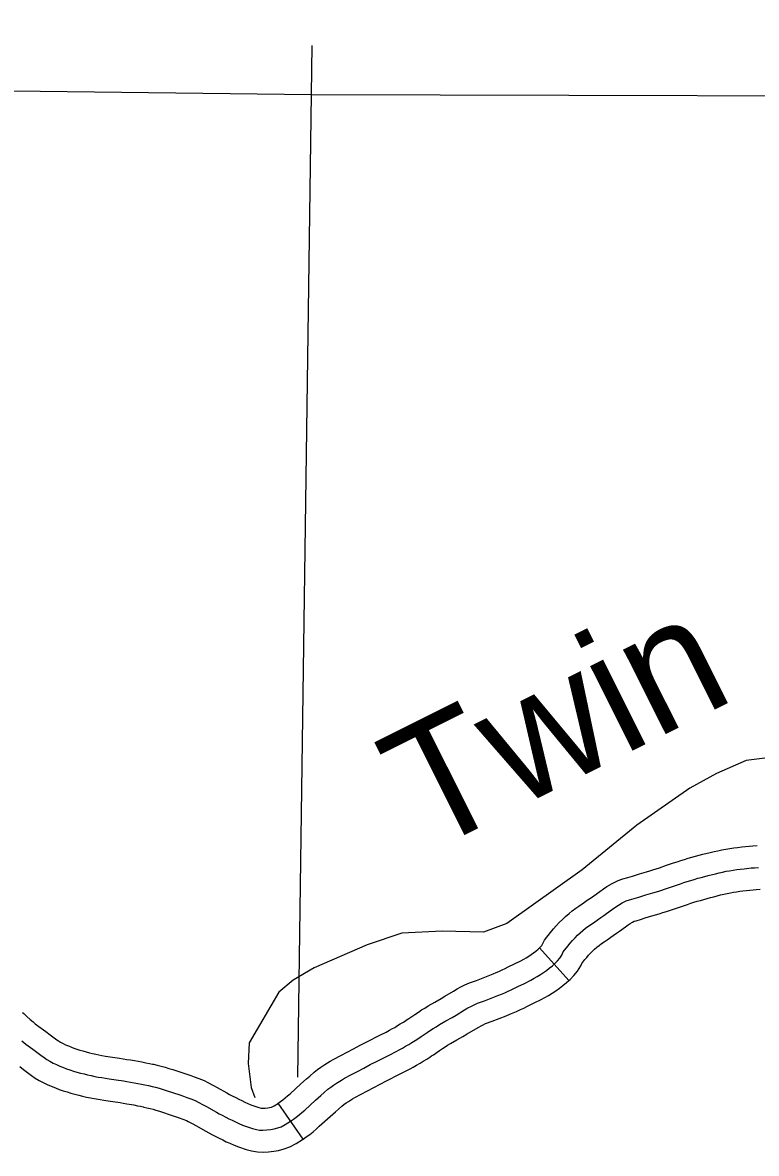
# Model space of a CAD drawing. Extents: x -19 to 366, y -4 to 359.
# Drawn here: x 135.19 to 135.666, y 198.369 to 199.103 of the extents above; entities that cross this region are included whole.
import ezdxf

# ---------------------------------------------------------------- set-up
doc = ezdxf.new("R2010")
doc.units = 0
for name, color, linetype in [('Level 35', 7, 'Continuous'), ('Level 45', 7, 'Continuous'), ('Level 5', 7, 'Continuous'), ('Level 60', 7, 'Continuous')]:
    doc.layers.add(name, color=color, linetype=linetype)

msp = doc.modelspace()

# ---------------------------------------------------------------- linework, layer by layer
at = {"layer": 'Level 35'}
msp.add_lwpolyline([(135.83524, 198.69256), (135.81299, 198.67654), (135.79532, 198.65409), (135.78589, 198.64799), (135.75415, 198.64255), (135.73186, 198.63754), (135.70127, 198.62907), (135.6597, 198.62398), (135.64045, 198.61556), (135.6231, 198.60601), (135.58879, 198.58198), (135.55337, 198.55301), (135.50436, 198.5183), (135.48926, 198.51256), (135.46241, 198.51321), (135.43633, 198.51197), (135.41367, 198.5043), (135.37933, 198.48937), (135.36575, 198.48136), (135.35633, 198.47373), (135.33718, 198.44065), (135.33648, 198.42737), (135.33844, 198.41183), (135.34088, 198.40522)], dxfattribs=at)
at = {"layer": 'Level 45'}
for p, q in [((135.54463, 198.48119), (135.52563, 198.50231)), ((135.3723, 198.37831), (135.3561, 198.40164))]:
    msp.add_line(p, q, dxfattribs=at)
for points in [[(135.61266, 198.55755), (135.615, 198.55832), (135.61729, 198.55905), (135.61968, 198.55979), (135.62207, 198.5605), (135.62445, 198.56118), (135.62687, 198.56185), (135.62923, 198.56249), (135.63167, 198.56313), (135.63641, 198.56431), (135.63898, 198.56492), (135.64138, 198.56546), (135.644, 198.566), (135.64655, 198.56647), (135.64909, 198.56689), (135.65181, 198.56728), (135.65422, 198.56758), (135.65689, 198.56787), (135.66178, 198.56836), (135.66413, 198.56856), (135.66681, 198.56875)], [(135.50303, 198.47328), (135.50495, 198.47412), (135.50733, 198.4752), (135.50945, 198.47619), (135.5116, 198.47722), (135.51585, 198.47932), (135.52005, 198.48148), (135.52224, 198.48266), (135.5242, 198.48377), (135.52622, 198.485), (135.52817, 198.4863), (135.53014, 198.48769), (135.53199, 198.4891), (135.534, 198.49073), (135.5356, 198.49216), (135.53727, 198.4939), (135.53876, 198.49568), (135.54002, 198.49774), (135.54107, 198.49981), (135.5439, 198.50358), (135.5455, 198.50548), (135.54699, 198.50717), (135.54866, 198.50897), (135.5503, 198.51058), (135.55198, 198.51214), (135.55382, 198.5137), (135.55558, 198.51511), (135.55755, 198.51658), (135.55934, 198.51786), (135.56143, 198.51931), (135.56532, 198.52199), (135.56748, 198.52349), (135.5692, 198.52471), (135.57304, 198.52751), (135.57513, 198.529), (135.57692, 198.5302), (135.57936, 198.53166), (135.58191, 198.53283), (135.584, 198.53353), (135.58705, 198.53444), (135.59005, 198.53538), (135.59458, 198.53672), (135.59911, 198.53806), (135.60148, 198.53879), (135.60362, 198.53947), (135.6081, 198.54097), (135.61257, 198.54251), (135.61705, 198.54404), (135.6194, 198.54482), (135.62153, 198.5455), (135.62378, 198.54619), (135.62606, 198.54686), (135.62832, 198.54752), (135.63062, 198.54815), (135.63287, 198.54876), (135.63518, 198.54936), (135.63976, 198.55051), (135.64216, 198.55107), (135.64437, 198.55157), (135.64675, 198.55206), (135.64901, 198.55248), (135.65125, 198.55285), (135.65368, 198.5532), (135.65587, 198.55347), (135.65837, 198.55375), (135.66307, 198.55422), (135.66522, 198.55439), (135.66777, 198.55458)], [(135.52563, 198.50231), (135.52572, 198.50239), (135.5267, 198.5034), (135.5272, 198.504), (135.52762, 198.50469), (135.52897, 198.50733), (135.53277, 198.51241), (135.53473, 198.51475), (135.53646, 198.51672), (135.53847, 198.51887), (135.54047, 198.52084), (135.54256, 198.52278), (135.5448, 198.52468), (135.5469, 198.52635), (135.54917, 198.52805), (135.55114, 198.52946), (135.55334, 198.53099), (135.55726, 198.53368), (135.55932, 198.53511), (135.56089, 198.53623), (135.56474, 198.53904), (135.56705, 198.54068), (135.5693, 198.54219), (135.57273, 198.54425), (135.57667, 198.54606), (135.57972, 198.54708), (135.58291, 198.54803), (135.58591, 198.54896), (135.59054, 198.55034), (135.59502, 198.55166), (135.59724, 198.55234), (135.5992, 198.55297), (135.60353, 198.55442), (135.60797, 198.55595), (135.61253, 198.55751), (135.61266, 198.55755)], [(135.62157, 198.53057), (135.62379, 198.53131), (135.62578, 198.53194), (135.62788, 198.53259), (135.63005, 198.53323), (135.63218, 198.53385), (135.63437, 198.53445), (135.63652, 198.53503), (135.63869, 198.5356), (135.64311, 198.5367), (135.64534, 198.53723), (135.64736, 198.53768), (135.64949, 198.53812), (135.65147, 198.53849), (135.6534, 198.53881), (135.65555, 198.53912), (135.65752, 198.53936), (135.65986, 198.53962), (135.66436, 198.54007), (135.66632, 198.54023), (135.66874, 198.5404)], [(135.54463, 198.48119), (135.54547, 198.48194), (135.54785, 198.48441), (135.55032, 198.48736), (135.55242, 198.49079), (135.55318, 198.49228), (135.55503, 198.49475), (135.55626, 198.49621), (135.55751, 198.49763), (135.55885, 198.49907), (135.56012, 198.50032), (135.56139, 198.5015), (135.56285, 198.50273), (135.56427, 198.50387), (135.56593, 198.50511), (135.56753, 198.50625), (135.56951, 198.50763), (135.57339, 198.5103), (135.57565, 198.51186), (135.5775, 198.51318), (135.58135, 198.51599), (135.58321, 198.51731), (135.58454, 198.51821), (135.586, 198.51908), (135.58715, 198.51961), (135.58828, 198.51999), (135.59119, 198.52085), (135.59419, 198.52179), (135.59862, 198.52311), (135.60321, 198.52446), (135.60573, 198.52523), (135.60804, 198.52597), (135.61266, 198.52752), (135.61718, 198.52908), (135.62157, 198.53057), (135.62157, 198.53057)], [(135.4398, 198.45586), (135.44087, 198.45657), (135.44474, 198.45922), (135.44702, 198.46075), (135.44904, 198.46206), (135.45109, 198.46334), (135.45343, 198.46475), (135.45767, 198.46723), (135.46182, 198.46959), (135.46428, 198.47101), (135.46976, 198.47431), (135.47223, 198.47576), (135.47457, 198.47703), (135.47722, 198.47835), (135.48015, 198.47959), (135.48477, 198.48131), (135.48907, 198.483), (135.49343, 198.4847), (135.49562, 198.48558), (135.49744, 198.48634), (135.49915, 198.48709), (135.50141, 198.48811), (135.50338, 198.48903), (135.50537, 198.48999), (135.50946, 198.49201), (135.51343, 198.49405), (135.51536, 198.49509), (135.51699, 198.49601), (135.51859, 198.49699), (135.52015, 198.49803), (135.52175, 198.49915), (135.52321, 198.50026), (135.52477, 198.50153), (135.52563, 198.50231)], [(135.45558, 198.43224), (135.45677, 198.43303), (135.46069, 198.4357), (135.46268, 198.43705), (135.46429, 198.43809), (135.46596, 198.43913), (135.46795, 198.44033), (135.47186, 198.44262), (135.47595, 198.44495), (135.4787, 198.44654), (135.48425, 198.44988), (135.4862, 198.45102), (135.48769, 198.45182), (135.48909, 198.45252), (135.49066, 198.45319), (135.49493, 198.45478), (135.49943, 198.45655), (135.50388, 198.45829), (135.50636, 198.45928), (135.50861, 198.46022), (135.51074, 198.46115), (135.51325, 198.46229), (135.51553, 198.46335), (135.51783, 198.46446), (135.52224, 198.46663), (135.52667, 198.46891), (135.52912, 198.47023), (135.5314, 198.47153), (135.53385, 198.47302), (135.53619, 198.47457), (135.53853, 198.47622), (135.54078, 198.47793), (135.54324, 198.47994), (135.54463, 198.48119)], [(135.22082, 198.42317), (135.22318, 198.42244), (135.22531, 198.42181), (135.22772, 198.42114), (135.23004, 198.42053), (135.23231, 198.41998), (135.23464, 198.41945), (135.23693, 198.41898), (135.23912, 198.41857), (135.24157, 198.41815), (135.24624, 198.41742), (135.25092, 198.41672), (135.25559, 198.416), (135.2578, 198.41564), (135.26025, 198.41521), (135.2649, 198.41436), (135.26733, 198.4139), (135.26954, 198.41346), (135.27193, 198.41295), (135.27415, 198.41244), (135.27644, 198.41187), (135.27873, 198.41124), (135.28079, 198.41062), (135.28322, 198.40984), (135.29224, 198.40693), (135.29456, 198.40614), (135.29669, 198.40537), (135.29933, 198.40439), (135.30216, 198.40323), (135.30403, 198.40234), (135.30733, 198.40061), (135.30952, 198.39939), (135.3159, 198.39579), (135.31778, 198.39477), (135.31964, 198.39378), (135.32197, 198.39258), (135.32409, 198.39151), (135.3262, 198.39048), (135.32834, 198.38945), (135.33048, 198.38846), (135.3329, 198.38738), (135.33484, 198.38665), (135.33934, 198.38519), (135.34192, 198.38444), (135.34392, 198.38412), (135.346, 198.38407), (135.34865, 198.38423), (135.35127, 198.38449), (135.35335, 198.38484), (135.35586, 198.38548), (135.35788, 198.38619), (135.36058, 198.38766), (135.364, 198.38983), (135.36592, 198.39117), (135.36777, 198.39257), (135.36965, 198.39407), (135.37136, 198.39551), (135.37323, 198.39715), (135.38021, 198.40353), (135.38374, 198.40667), (135.38579, 198.4085), (135.38829, 198.41062), (135.39012, 198.41206), (135.39192, 198.41336), (135.39387, 198.41467), (135.39701, 198.4166), (135.39902, 198.41772), (135.40321, 198.41993), (135.40739, 198.42214), (135.41154, 198.42437), (135.41573, 198.42658), (135.41993, 198.42874), (135.42838, 198.43298), (135.43258, 198.43514), (135.43488, 198.43635), (135.43675, 198.43736), (135.43875, 198.43849), (135.44085, 198.43973), (135.44275, 198.44089), (135.44487, 198.44221), (135.44673, 198.4434), (135.44882, 198.4448), (135.45272, 198.44746), (135.45485, 198.4489), (135.45666, 198.45007), (135.45852, 198.45123), (135.46069, 198.45254), (135.46476, 198.45492), (135.46888, 198.45727), (135.47149, 198.45878), (135.477, 198.46209), (135.47921, 198.46339), (135.48113, 198.46443), (135.48316, 198.46544), (135.4854, 198.46639), (135.48985, 198.46805), (135.49425, 198.46978), (135.49865, 198.47149), (135.50099, 198.47243), (135.50303, 198.47328)], [(135.19014, 198.46036), (135.19092, 198.45969), (135.19299, 198.45782), (135.195, 198.45599), (135.19697, 198.45427), (135.19834, 198.45318), (135.20068, 198.45142), (135.2052, 198.44817), (135.20812, 198.44597), (135.21067, 198.44393), (135.21231, 198.44272), (135.21343, 198.44196), (135.21475, 198.44119), (135.21639, 198.44032), (135.21802, 198.43953), (135.2199, 198.4387), (135.22184, 198.43789), (135.22347, 198.43728), (135.22523, 198.43668), (135.2273, 198.43603), (135.22921, 198.43547), (135.23143, 198.43486), (135.23353, 198.4343), (135.23556, 198.43381), (135.23765, 198.43333), (135.23967, 198.43291), (135.24162, 198.43255), (135.24388, 198.43216), (135.24838, 198.43146), (135.25305, 198.43077), (135.25782, 198.43003), (135.26019, 198.42964), (135.26276, 198.42919), (135.2675, 198.42833), (135.27005, 198.42784), (135.27241, 198.42737), (135.27438, 198.42695)], [(135.3561, 198.40164), (135.35759, 198.40268), (135.35906, 198.40379), (135.36063, 198.40504), (135.36208, 198.40627), (135.36375, 198.40773), (135.3707, 198.41408), (135.3743, 198.41728), (135.37647, 198.41921), (135.37929, 198.42161), (135.38157, 198.4234), (135.3838, 198.42502), (135.3862, 198.42663), (135.38982, 198.42885), (135.39223, 198.43021), (135.39658, 198.43249), (135.4007, 198.43467), (135.40487, 198.43691), (135.40918, 198.43918), (135.41349, 198.4414), (135.42195, 198.44565), (135.42604, 198.44775), (135.4282, 198.44888), (135.42987, 198.44979), (135.43165, 198.45079), (135.43353, 198.4519), (135.43529, 198.45298), (135.43728, 198.45422), (135.43895, 198.45529), (135.4398, 198.45586)], [(135.18965, 198.44194), (135.19227, 198.43997), (135.19677, 198.43674), (135.19941, 198.43474), (135.20201, 198.43267), (135.20409, 198.43113), (135.20586, 198.42993), (135.20784, 198.42878), (135.20998, 198.42764), (135.21205, 198.42664), (135.21428, 198.42565), (135.21663, 198.42467), (135.21869, 198.4239), (135.22082, 198.42317)], [(135.3723, 198.37831), (135.37425, 198.37966), (135.37649, 198.38135), (135.37867, 198.38309), (135.38063, 198.38475), (135.38271, 198.38657), (135.38972, 198.39298), (135.39318, 198.39606), (135.39512, 198.39778), (135.39729, 198.39963), (135.39867, 198.40071), (135.40005, 198.40171), (135.40155, 198.40272), (135.40421, 198.40435), (135.4058, 198.40524), (135.40985, 198.40737), (135.41408, 198.40961), (135.4182, 198.41183), (135.42229, 198.41398), (135.42637, 198.41608), (135.43481, 198.42032), (135.43911, 198.42253), (135.44157, 198.42381), (135.44363, 198.42493), (135.44585, 198.42619), (135.44817, 198.42755), (135.45022, 198.42881), (135.45246, 198.4302), (135.45451, 198.43152), (135.45558, 198.43224)], [(135.18835, 198.4253), (135.19071, 198.42352), (135.19335, 198.42141), (135.19588, 198.41954), (135.19829, 198.4179), (135.20092, 198.41637), (135.20356, 198.41496), (135.20607, 198.41376), (135.20866, 198.4126), (135.21142, 198.41146), (135.2139, 198.41053), (135.21641, 198.40967), (135.21907, 198.40884), (135.22141, 198.40815), (135.22402, 198.40743), (135.22655, 198.40677), (135.22905, 198.40615), (135.23163, 198.40557), (135.23419, 198.40504), (135.23662, 198.40459), (135.23927, 198.40413), (135.2441, 198.40337), (135.2488, 198.40268), (135.25336, 198.40197), (135.25542, 198.40164), (135.25775, 198.40122), (135.2623, 198.4004), (135.26461, 198.39996), (135.26668, 198.39954), (135.26848, 198.39916)], [(135.27437, 198.42695), (135.27499, 198.42682), (135.27744, 198.42626), (135.28003, 198.42562), (135.28267, 198.42489), (135.285, 198.42419), (135.28757, 198.42337), (135.29672, 198.42042), (135.29928, 198.41954), (135.30159, 198.4187), (135.30449, 198.41763), (135.30791, 198.41623), (135.31039, 198.41504), (135.31408, 198.41311), (135.31646, 198.41179), (135.32279, 198.40822), (135.32452, 198.40728), (135.32623, 198.40636), (135.32843, 198.40523), (135.33041, 198.40423), (135.33239, 198.40326), (135.33439, 198.4023), (135.33636, 198.4014), (135.3383, 198.40052), (135.33952, 198.40007), (135.34353, 198.39877), (135.34505, 198.39832), (135.34522, 198.39829), (135.34574, 198.39828), (135.34752, 198.39839), (135.3494, 198.39858), (135.35042, 198.39875), (135.35173, 198.39908), (135.35209, 198.39921), (135.35337, 198.3999), (135.35613, 198.40166), (135.3561, 198.40164)], [(135.26848, 198.39916), (135.26886, 198.39908), (135.27085, 198.39862), (135.27284, 198.39813), (135.27479, 198.39759), (135.27657, 198.39706), (135.27888, 198.39632), (135.28777, 198.39345), (135.28984, 198.39274), (135.2918, 198.39203), (135.29417, 198.39115), (135.29641, 198.39024), (135.29768, 198.38963), (135.30058, 198.38811), (135.30258, 198.387), (135.30902, 198.38337), (135.31104, 198.38227), (135.31304, 198.3812), (135.31551, 198.37993), (135.31776, 198.37879), (135.32001, 198.37769), (135.32229, 198.3766), (135.3246, 198.37553), (135.32751, 198.37423), (135.33017, 198.37324), (135.33515, 198.37162), (135.33879, 198.37055), (135.34262, 198.36994), (135.34627, 198.36985), (135.34979, 198.37007), (135.35315, 198.3704), (135.35628, 198.37092), (135.35999, 198.37187), (135.36367, 198.37317), (135.36779, 198.37541), (135.37187, 198.37801), (135.3723, 198.37831)]]:
    msp.add_lwpolyline(points, dxfattribs=at)
at = {"layer": 'Level 5'}
for points in [[(135.37767, 199.05614), (135.37818, 199.08798)], [(134.44366, 199.06769), (135.37767, 199.05614)], [(135.36884, 198.41856), (135.37767, 199.05614)], [(135.37767, 199.05614), (136.37936, 199.05368)]]:
    msp.add_lwpolyline(points, dxfattribs=at)
at = {"layer": 'Level 60'}
for points in [[(139.44064, 1.53154), (139.25106, 10.14733), (139.06082, 18.76327), (138.86992, 27.37935), (138.67836, 35.99557), (138.48613, 44.61194), (138.29325, 53.22845), (138.09971, 61.84511), (137.9055, 70.46191), (137.71065, 79.07885), (137.51513, 87.69595), (137.31896, 96.31318), (137.12214, 104.93057), (136.92466, 113.54809), (136.72653, 122.16577), (136.52775, 130.78359), (136.32832, 139.40156), (136.12824, 148.01968), (135.9275, 156.63794), (135.72612, 165.25636), (135.5241, 173.87492), (135.32143, 182.49362), (135.11811, 191.11248), (134.91415, 199.73149), (134.70954, 208.35064), (134.50429, 216.96995), (134.2984, 225.5894), (134.09187, 234.209), (133.8847, 242.82876), (133.6769, 251.44866), (133.46845, 260.06872), (133.25937, 268.68892), (133.04965, 277.30928), (132.8393, 285.92978), (132.62831, 294.55044), (132.41669, 303.17125), (132.20444, 311.79221), (131.99156, 320.41333), (131.77805, 329.0346), (131.56391, 337.65601), (131.34914, 346.27759)], [(0, 198.13258), (7.10141, 198.13701), (14.2028, 198.15029), (21.30418, 198.17244), (28.40552, 198.20345), (35.50682, 198.24331), (42.60806, 198.29203), (49.70923, 198.34961), (56.81033, 198.41605), (63.91134, 198.49135), (71.01225, 198.5755), (78.11305, 198.66852), (85.21373, 198.77039), (92.31428, 198.88112), (99.41468, 199.0007), (106.51492, 199.12915), (113.61501, 199.26645), (120.71491, 199.4126), (127.81463, 199.56762), (134.91415, 199.73149), (142.01345, 199.90421), (149.11254, 200.0858), (156.2114, 200.27623), (163.31001, 200.47553), (170.40837, 200.68367), (177.50646, 200.90068), (184.60427, 201.12653), (191.7018, 201.36125), (198.79903, 201.60481), (205.89596, 201.85723), (212.99256, 202.1185), (220.08883, 202.38862), (227.18475, 202.6676), (234.28033, 202.95542), (241.37554, 203.2521), (248.47037, 203.55763), (255.56482, 203.87201), (262.65887, 204.19524), (269.75251, 204.52732), (276.84573, 204.86824), (283.93852, 205.21802), (291.03086, 205.57664), (298.12276, 205.94411), (305.21419, 206.32042), (312.30515, 206.70559), (319.39562, 207.09959), (326.48559, 207.50244), (333.57505, 207.91414), (340.664, 208.33468)], [(0, 189.51617), (7.11214, 189.52059), (14.22427, 189.53386), (21.33637, 189.55597), (28.44845, 189.58693), (35.56048, 189.62672), (42.67245, 189.67537), (49.78436, 189.73285), (56.89619, 189.79918), (64.00793, 189.87436), (71.11958, 189.95838), (78.23111, 190.05124), (85.34253, 190.15294), (92.45381, 190.26349), (99.56495, 190.38288), (106.67593, 190.51112), (113.78675, 190.6482), (120.89739, 190.79412), (128.00785, 190.94888), (135.11811, 191.11248), (142.22816, 191.28493), (149.33799, 191.46621), (156.44759, 191.65634), (163.55694, 191.85531), (170.66605, 192.06312), (177.77489, 192.27977), (184.88345, 192.50526), (191.99173, 192.73959), (199.09971, 192.98276), (206.20739, 193.23477), (213.31474, 193.49561), (220.42177, 193.7653), (227.52845, 194.04382), (234.63479, 194.33118), (241.74076, 194.62738), (248.84635, 194.93241), (255.95157, 195.24628), (263.05638, 195.56898), (270.16079, 195.90052), (277.26478, 196.24089), (284.36834, 196.5901), (291.47147, 196.94814), (298.57414, 197.31501), (305.67635, 197.69072), (312.77809, 198.07525), (319.87934, 198.46862), (326.9801, 198.87082), (334.08035, 199.28185), (341.18009, 199.7017)]]:
    msp.add_spline(points, degree=3, dxfattribs=at)

# ---------------------------------------------------------------- texts
at = {"layer": 'Level 35'}
msp.add_text('Twin', height=0.08, rotation=26.63102, dxfattribs=at).set_placement((135.45216, 198.56317))

doc.saveas('drawing.dxf')
